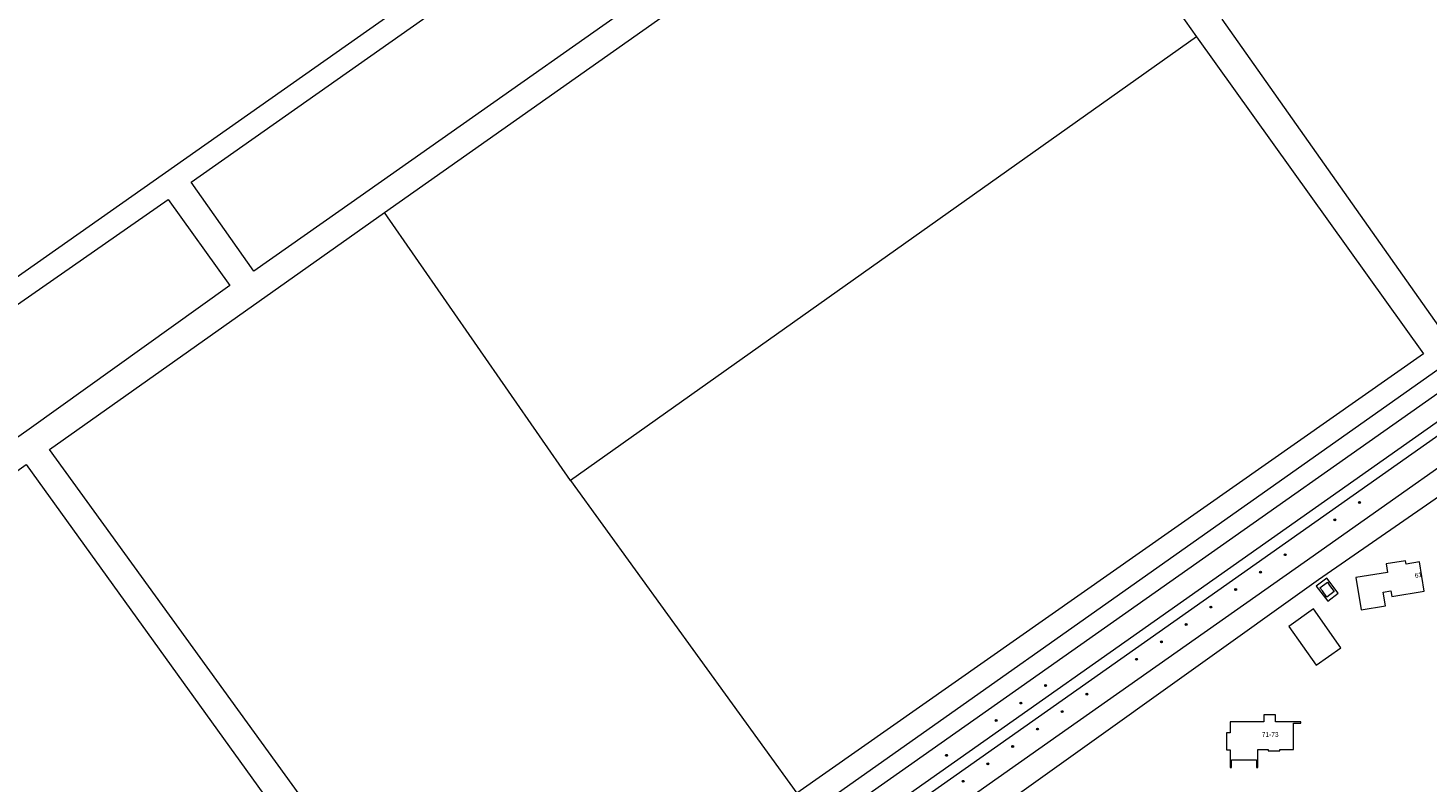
# Model space of a CAD drawing. Header units: metres. Extents: x 138165 to 154469, y 480134 to 494189.
# Tile 364 of 656: x 150519 to 150888, y 482271 to 482471. Entities that reach past the tile are written whole.
import ezdxf

# ---------------------------------------------------------------- set-up
doc = ezdxf.new("R2010")
doc.units = ezdxf.units.M
doc.header["$LTSCALE"] = 0.001
doc.header["$MEASUREMENT"] = 0
for name, color, linetype, lineweight in [('TOP-L-topo objecten punt', 7, 'Continuous', 0), ('TOP-L-topo objecten vlak', 7, 'Continuous', 0), ('TOP-T-topo huisnummering naamgeving', 7, 'Continuous', 0)]:
    doc.layers.add(name, color=color, linetype=linetype, lineweight=lineweight)
doc.styles.add('Style-INTL_ISO', font='INTL_ISO.shx')

# ---------------------------------------------------------------- blocks, each defined once
blk = doc.blocks.new('24')
at = {"layer": 'TOP-L-topo objecten punt', "color": 7, "linetype": 'Continuous', "lineweight": 0}
for radius in [0.025, 0.0182, 0.0115, 0.005]:
    blk.add_circle((0, 0), radius, dxfattribs=at)

msp = doc.modelspace()

# ---------------------------------------------------------------- linework, layer by layer
at = {"layer": 'TOP-L-topo objecten vlak', "flags": 128}
for points in [[(150390.91, 482317.01), (150650.92, 482499.8), (150873.85, 482657.09)], [(150612.99, 482421.85), (150723.8, 482500), (150777.87, 482538.13), (150804.91, 482500), (150827.42, 482468.26)], [(150661.61, 482500), (150703.38, 482529.39), (150720.23, 482506.09), (150711.58, 482500), (150600.96, 482422.15), (150578.54, 482406.37), (150561.98, 482429.9), (150661.61, 482500)], [(151034.3, 482481.03), (151032.82, 482480.42), (151026.68, 482475.87), (151018.52, 482470.24), (150368.47, 482011.59)], [(151036.41, 482477.4), (151031.48, 482472.9), (150359.71, 482000), (150324.34, 481975.09), (150188.91, 481879.77)], [(150996.23, 482462.48), (150893.44, 482388.9), (150834.17, 482472.86)], [(150827.42, 482468.26), (150662.14, 482351.08)], [(150827.42, 482468.26), (150887.29, 482384.55), (150721.87, 482268.61)], [(150189.43, 481872.9), (150289.92, 481943.27), (151028.58, 482463.58), (151031.81, 482465.89)], [(150291.29, 481940.56), (151030.1, 482460.95), (151033.8, 482463.48)], [(151037.13, 482457.69), (151036.99, 482457.56), (151034.42, 482455.72), (150993.61, 482426.62), (150972.02, 482411.38), (150957.61, 482401.23), (150917.63, 482373.07), (150855.76, 482329.49), (150791.12, 482283.96), (150758.93, 482261.29), (150725.4, 482237.67), (150622.46, 482165.16), (150620.83, 482163.81)], [(150426.89, 482299.51), (150410.47, 482322.9), (150500.36, 482386.62), (150555.88, 482425.25), (150572.17, 482402.6), (150519.22, 482364.69), (150426.89, 482299.51)], [(150721.87, 482268.61), (150634.67, 482207.35), (150524.56, 482359.34), (150612.99, 482421.85)], [(150662.14, 482351.08), (150612.99, 482421.85)], [(150729.43, 482231.94), (150859.57, 482324.99), (150961.64, 482395.51)], [(150431.32, 482293.4), (150518.42, 482355.31), (150628.54, 482202.52), (150540.91, 482140.8), (150431.32, 482293.4)], [(150662.14, 482351.08), (150721.87, 482268.61)], [(150878.94, 482320.5), (150887.49, 482321.9), (150886.22, 482329.64), (150882.69, 482329.06), (150882.55, 482329.93), (150877.45, 482329.09), (150877.82, 482326.87), (150869.45, 482325.5), (150870.84, 482317.02), (150877.26, 482318.07), (150876.67, 482321.64), (150878.7, 482321.97), (150878.94, 482320.5)], [(150864.79, 482321.41), (150861.75, 482325.37), (150858.97, 482323.24), (150862.01, 482319.28), (150864.79, 482321.41)], [(150861.79, 482320.36), (150860.65, 482321.98), (150859.98, 482322.76), (150861.92, 482324.27), (150862.48, 482323.44), (150863.73, 482321.86), (150861.79, 482320.36)], [(150858.3, 482317.21), (150851.76, 482312.59), (150858.96, 482302.38), (150865.5, 482306.99), (150858.3, 482317.21)], [(150843.26, 482277.35), (150843.26, 482275.35), (150843.61, 482275.35), (150843.61, 482280.15), (150846.27, 482280.15), (150846.27, 482279.8), (150849.34, 482279.8), (150849.34, 482280.15), (150852.95, 482280.15), (150852.95, 482287.1), (150854.95, 482287.1), (150854.95, 482287.45), (150848.26, 482287.45), (150848.26, 482289.3), (150845.15, 482289.3), (150845.15, 482287.45), (150836.3, 482287.45), (150836.3, 482284.55), (150835.3, 482284.55), (150835.3, 482280.03), (150836.3, 482280.03), (150836.3, 482275.35), (150836.65, 482275.35), (150836.65, 482277.35), (150843.26, 482277.35)]]:
    msp.add_lwpolyline(points, dxfattribs=at)

# ---------------------------------------------------------------- block references
at = {"layer": 'TOP-L-topo objecten punt', "xscale": 10, "yscale": 10, "zscale": 10}
for p in [(150870.42, 482345.33), (150863.88, 482340.73), (150850.8, 482331.53), (150844.26, 482326.92), (150837.72, 482322.32), (150831.18, 482317.72), (150824.64, 482313.12), (150818.1, 482308.52), (150811.56, 482303.92), (150787.56, 482296.98), (150798.47, 482294.72), (150781.02, 482292.38), (150791.93, 482290.11), (150774.48, 482287.78), (150785.39, 482285.51), (150778.85, 482280.91), (150761.4, 482278.57), (150772.31, 482276.31), (150765.77, 482271.71)]:
    msp.add_blockref('24', p, dxfattribs=at)

# ---------------------------------------------------------------- texts
at = {"layer": 'TOP-T-topo huisnummering naamgeving', "style": 'Style-INTL_ISO'}
msp.add_text('61', height=1.25, rotation=9.3, dxfattribs=at).set_placement((150885.1, 482325.4))
msp.add_text('71-73', height=1.25, dxfattribs=at).set_placement((150844.63, 482283.45))

doc.saveas('drawing.dxf')
